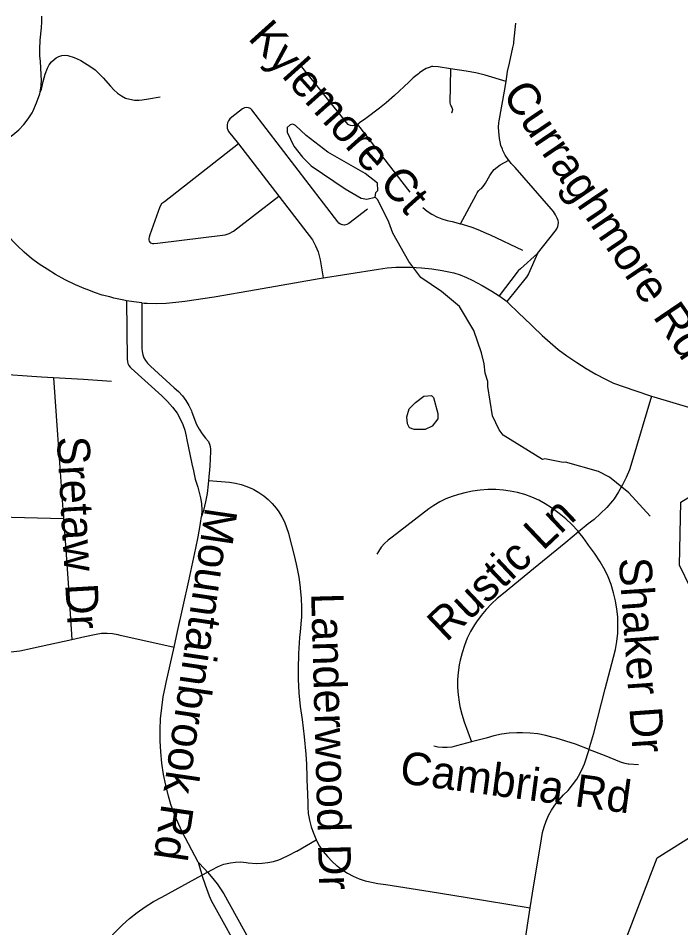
# Model space of a CAD drawing. Extents: x 1383679 to 1536984, y 460658 to 651027.
# Drawn here: x 1453839 to 1455774, y 509766 to 512423 of the extents above; entities that cross this region are included whole.
import ezdxf

# ---------------------------------------------------------------- set-up
doc = ezdxf.new("R2010")
doc.units = 0
for name, color, linetype in [('Exist Hydrographic Creek Single Shore', 7, 'Continuous'), ('Exist Hydrographic Misc Water Feature', 7, 'Continuous'), ('Exist Road Non-System Type 51', 7, 'Continuous'), ('Exist Road Non-System Type 51 Label', 7, 'Continuous')]:
    doc.layers.add(name, color=color, linetype=linetype)

msp = doc.modelspace()

# ---------------------------------------------------------------- linework, layer by layer
at = {"layer": 'Exist Hydrographic Creek Single Shore'}
msp.add_lwpolyline([(1455564.3, 509605.5), (1455704.4, 509970.3), (1455856.3, 510065.8), (1455860.3, 510265.8), (1455805.4, 510483.6), (1455802.3, 510759.3), (1455770.3, 510825.7), (1455773.4, 511009.4), (1455984.4, 511139.7), (1455973.3, 511422.3)], dxfattribs=at)
at = {"layer": 'Exist Hydrographic Misc Water Feature'}
for points in [[(1454880.9, 511900.7), (1454883.2, 511914.6), (1454889.3, 511920.5), (1454888.1, 511941.8), (1454852.3, 511969.3), (1454743.4, 512031.6), (1454680.4, 512080.9), (1454648.9, 512109.5), (1454641, 512113.7), (1454632.9, 512111.8), (1454624.8, 512104), (1454624.5, 512090.1), (1454643.7, 512049.6), (1454669.1, 512017.1), (1454694.6, 511992.5), (1454793.4, 511924.5), (1454840.8, 511897.5), (1454856.8, 511895.2), (1454880.9, 511900.7)], [(1455684.1, 510968.8), (1455622.2, 511037.3), (1455565.1, 511082.4), (1455533.4, 511099.1), (1455436.9, 511126.8), (1455429.9, 511125.3), (1455377.1, 511136), (1455370, 511134.5), (1455255.4, 511204.9), (1455243.7, 511221.1), (1455224.4, 511261.5), (1455210.1, 511347.8), (1455210.4, 511361.8), (1455202.9, 511386), (1455199.5, 511414), (1455192.1, 511446.2), (1455169.3, 511510.7), (1455127.4, 511580.9), (1455075.5, 511624.6), (1455014.7, 511665.9), (1454979.3, 511712.7), (1454932.9, 511795.6), (1454921.5, 511827.8), (1454888.8, 511892.5), (1454880.9, 511900.7)], [(1454999.4, 511301.1), (1455023.4, 511319.7), (1455045.5, 511321.3), (1455051.3, 511315.2), (1455064.4, 511268.9), (1455064.1, 511252.9), (1455047.6, 511231.2), (1455027.4, 511221.7), (1454995.4, 511222.3), (1454981.5, 511226.6), (1454975.8, 511238.7), (1454974.1, 511258.8), (1454980.7, 511282.6), (1454999.4, 511301.1)]]:
    msp.add_lwpolyline(points, dxfattribs=at)
at = {"layer": 'Exist Road Non-System Type 51'}
for p, q in [((1454829.9, 512113.2), (1454982.6, 511915.1)), ((1454482.2, 512056.2), (1454600.4, 511903.1)), ((1453995.6, 510608.7), (1454033.9, 510617.3)), ((1454375.6, 509919.7), (1454392.1, 509928.8))]:
    msp.add_line(p, q, dxfattribs=at)
for points in [[(1453903.7, 512207.4), (1453906.1, 512225.9), (1453906.8, 512244.2), (1453906.4, 512254.9), (1453905.5, 512281.4), (1453903.1, 512307.8), (1453902.8, 512310), (1453902.2, 512334.3), (1453903.2, 512358.7), (1453903.3, 512359.7), (1453907.6, 512394.9), (1453908.6, 512412.3), (1453907.9, 512429.8)], [(1455263.4, 512238.3), (1455268.1, 512267.3), (1455274, 512291.7), (1455283.7, 512337.6), (1455286.1, 512349.7), (1455286.5, 512353.8), (1455291.8, 512408.8)], [(1453903.7, 512207.4), (1453907.1, 512216.4), (1453911.9, 512238.2), (1453918.2, 512259.7), (1453924.7, 512277.4), (1453929.9, 512287), (1453936.5, 512295.7), (1453944.3, 512303.2), (1453950, 512307.5), (1453958.2, 512311.7), (1453967, 512314.4), (1453976.1, 512315.4), (1453984, 512314.9), (1454002.4, 512308.5), (1454019.8, 512300.7), (1454022.2, 512299.5), (1454051.2, 512281.4), (1454063.7, 512272.2), (1454086.8, 512249.6), (1454108.6, 512225), (1454118.2, 512214.3), (1454129.1, 512204.7), (1454141, 512196.3), (1454152.1, 512190.1), (1454165.3, 512186.4), (1454178.6, 512184.4), (1454192, 512184), (1454201.4, 512184.6), (1454220, 512187.4), (1454253.7, 512193.7)], [(1454662.5, 512285.8), (1454800.7, 512113.6), (1454808.2, 512111.2), (1454816, 512110.4), (1454823, 512111), (1454828.8, 512112.6), (1454829.9, 512113.2)], [(1455101.8, 512275.8), (1455065.8, 512281.5), (1455050, 512282.6), (1455045.9, 512282.1), (1455041.5, 512280.6), (1455030.5, 512276.2), (1455020.5, 512270.7), (1455011.1, 512263.9), (1455008, 512261.3), (1454992.5, 512248.9), (1454979.2, 512236.4), (1454937.6, 512197.6), (1454913.3, 512176), (1454894, 512160.3), (1454854.6, 512130.7), (1454835.9, 512117.3), (1454834, 512115.6), (1454829.9, 512113.2)], [(1455101.8, 512275.8), (1455099.7, 512176.6), (1455100.2, 512172.1), (1455102.2, 512168.1), (1455102.6, 512167.5), (1455105.4, 512162.6), (1455106.7, 512157.1), (1455106.4, 512151.5), (1455104.6, 512146.2), (1455104.6, 512146.1)], [(1455263.4, 512238.3), (1455202.6, 512256.7), (1455174.9, 512263.4), (1455147.5, 512268.6), (1455101.8, 512275.8)], [(1455271.2, 512008.5), (1455269.5, 512010.7), (1455261.4, 512023.6), (1455254.4, 512037.3), (1455252.9, 512040.9), (1455248.7, 512051.8), (1455245.9, 512062.7), (1455244.8, 512071.5), (1455242, 512092.8), (1455241.7, 512105.3), (1455242.8, 512117.8), (1455243.7, 512123.2), (1455258.8, 512210.7), (1455263.4, 512238.3)], [(1453644.4, 511985), (1453746.8, 512037.9), (1453785.8, 512057.8), (1453805.1, 512069.5), (1453823.5, 512082.6), (1453841, 512097), (1453855.4, 512112.9), (1453868.4, 512129.7), (1453880.1, 512147.4), (1453881.9, 512150.5), (1453892.8, 512176.3), (1453902.1, 512202.4), (1453903.7, 512207.4)], [(1454858.6, 511865.2), (1454804.6, 511823.8), (1454799.1, 511820.3), (1454792.1, 511818.9), (1454785.9, 511819.3), (1454779.9, 511821.4), (1454775.4, 511824.3), (1454772.2, 511828.3), (1454521.1, 512156.2), (1454517.4, 512159.5), (1454511.9, 512161.6), (1454506.1, 512162.4), (1454499.9, 512161.6), (1454493.9, 512158.2), (1454462.5, 512134.5), (1454456.9, 512129.4), (1454453.1, 512123.6), (1454450.4, 512117.4), (1454449.2, 512112), (1454448.9, 512106.9), (1454449.5, 512102.1), (1454451, 512097.1), (1454453.6, 512092.4), (1454482.2, 512056.2)], [(1454482.2, 512056.2), (1454266.6, 511887.2), (1454258, 511881.2), (1454252.4, 511872.1), (1454223.1, 511790.7), (1454221.4, 511784.2), (1454220.8, 511780.2), (1454220.5, 511775.6), (1454221.4, 511772.4), (1454223.1, 511769.2), (1454225.5, 511767.3), (1454228.6, 511765.8), (1454231.6, 511765.1), (1454235.1, 511764.8), (1454245.9, 511766.2), (1454443.2, 511790.2), (1454455.6, 511794.2), (1454467.8, 511801), (1454600.4, 511903.1)], [(1455130.9, 511822.8), (1455175.9, 511907.8), (1455179.1, 511913.7), (1455183.3, 511919.3), (1455188.3, 511923.8), (1455191.8, 511926.1), (1455196.2, 511930.4), (1455199.5, 511935.5), (1455203.1, 511941.7), (1455216.5, 511963.6), (1455222.2, 511972.9), (1455229.2, 511981.3), (1455237.3, 511988.6), (1455246.4, 511994.6), (1455271.2, 512008.5)], [(1455355.6, 511735.9), (1455407.3, 511800.9), (1455408.3, 511802.1), (1455412.2, 511808.4), (1455414.7, 511815.4), (1455416.1, 511820), (1455416.6, 511826.5), (1455415.5, 511832.9), (1455412.9, 511838.8), (1455412.6, 511839.7), (1455408, 511849.4), (1455402.1, 511858.3), (1455394.9, 511866.2), (1455289.9, 511987.1), (1455278.9, 511998.7), (1455271.2, 512008.5)], [(1454155.7, 511598.1), (1454147.4, 511599.5), (1454118, 511606), (1454106.8, 511609), (1454084.1, 511614.7), (1454061.9, 511621.9), (1454040.2, 511630.6), (1454036.3, 511632.3), (1454006.2, 511645), (1453976.6, 511659.3), (1453947.7, 511675), (1453923.3, 511689.8), (1453900.1, 511705.2), (1453877.6, 511721.9), (1453856.2, 511740), (1453836, 511759.1), (1453828.5, 511766.8), (1453798.7, 511799.4), (1453771.5, 511831.1), (1453699.5, 511919.8), (1453644.4, 511985)], [(1454600.4, 511903.1), (1454698.5, 511775.6), (1454707.2, 511758.8), (1454715.4, 511741.2), (1454721, 511717.5), (1454729.6, 511665.2)], [(1455020.2, 511870.2), (1455033.6, 511859.4), (1455047, 511850.7), (1455061.2, 511843.2), (1455075.9, 511837.1), (1455091.2, 511832.3), (1455106.6, 511829.1), (1455130.9, 511822.8)], [(1455130.9, 511822.8), (1455135.5, 511821.6), (1455164, 511812.6), (1455181.6, 511806.1), (1455205.8, 511795.8), (1455217.6, 511790.1), (1455311.5, 511745.3)], [(1455355.6, 511735.9), (1455305.6, 511691.2), (1455299.2, 511685.6), (1455296, 511681.8), (1455243.4, 511611.9)], [(1455355.6, 511735.9), (1455329.2, 511676.7), (1455326.6, 511671.4), (1455323.5, 511666.6), (1455322.5, 511665.5), (1455265.7, 511595.7)], [(1454199.9, 511591.9), (1454207.1, 511591), (1454215.5, 511590.6), (1454243.5, 511590), (1454271.5, 511590.9), (1454299.4, 511593.5), (1454325.5, 511596.9), (1454411.1, 511609.1), (1454534.6, 511631.1), (1454718, 511663.4), (1454890.7, 511690.5), (1454916.4, 511694), (1454941.9, 511695.9), (1454967.6, 511696.4), (1454985.4, 511695.8), (1455016.2, 511694.2), (1455046.8, 511691.1), (1455077.2, 511686.5), (1455091.2, 511683.8), (1455110.7, 511679.4), (1455129.7, 511673.5), (1455148.2, 511666.2), (1455165, 511657.9), (1455193.8, 511642.7), (1455221.8, 511626.2), (1455243.4, 511611.9)], [(1455243.4, 511611.9), (1455249, 511608.3), (1455263.5, 511597.9), (1455265.7, 511595.7)], [(1454199.9, 511591.9), (1454177.2, 511594.5), (1454155.7, 511598.1)], [(1454155.7, 511598.1), (1454157.6, 511427.1), (1454158.1, 511420.4), (1454159.7, 511414.5), (1454162.4, 511409.1), (1454166.2, 511404.1), (1454169.1, 511401.3), (1454258.9, 511320), (1454274.9, 511304.2), (1454289.8, 511287.2), (1454303.3, 511269.4), (1454312.4, 511253.4), (1454319.8, 511236.9), (1454325.7, 511219.7), (1454330, 511202.2), (1454330.9, 511196.9), (1454346.1, 511122), (1454350.7, 511101.3), (1454350.8, 511101.1), (1454356.2, 511077.1), (1454363.2, 511053.5), (1454369.2, 511030.4), (1454371.1, 511022.2), (1454373.9, 511005.8), (1454375.3, 510986.9), (1454374.3, 510967.5)], [(1454199.9, 511591.9), (1454199.9, 511459.2), (1454200.7, 511449.4), (1454202.8, 511440.3), (1454206.1, 511431.5), (1454210.6, 511423.3), (1454216.3, 511415.7), (1454223.2, 511408.9), (1454225, 511407.4), (1454294.5, 511343.9), (1454306.8, 511332.9), (1454318.4, 511320.2), (1454328.7, 511306.5), (1454337.6, 511291.8), (1454344.9, 511276.5), (1454346.4, 511273), (1454360.2, 511236.8), (1454367.5, 511222.7), (1454376.2, 511209.2), (1454386.1, 511196.6), (1454395, 511186.8), (1454399.1, 511175.8), (1454400.7, 511165.6), (1454400.6, 511157.6), (1454399.1, 511114.6), (1454395.2, 511073.3)], [(1455265.7, 511595.7), (1455303.7, 511559), (1455313.1, 511549.6), (1455368.7, 511496.9), (1455391.9, 511475.7), (1455416.1, 511455.6), (1455441.2, 511436.8), (1455467.3, 511419.2), (1455470.3, 511417.4), (1455497.5, 511399.7), (1455525.5, 511383.4), (1455554.3, 511368.5), (1455577.5, 511357.7), (1455639.4, 511335.8), (1455688.1, 511319.7)], [(1454112, 511362.4), (1454030.3, 511367.5), (1453907.7, 511374.4), (1453766.8, 511384.9), (1453610.5, 511395.9), (1453472, 511405.6), (1453303, 511417), (1453151, 511428.2), (1452991.6, 511439.5), (1452828.6, 511450.7)], [(1453942.6, 511372.4), (1453954.3, 511206.2), (1453964.8, 511056.7), (1453971.5, 510961.3)], [(1455688.1, 511319.7), (1455630.9, 511126.8), (1455623.5, 511104.2), (1455614.5, 511082), (1455603.9, 511060.4), (1455591.9, 511039.5), (1455578.7, 511019.7), (1455574.4, 511013.9), (1455557.5, 510994.5), (1455539.4, 510976.3), (1455520.3, 510959.4), (1455503.6, 510946.2), (1455475.2, 510922.7)], [(1455688.1, 511319.7), (1455695.4, 511317.3), (1455861.1, 511268.1), (1455993.7, 511228.9), (1456075, 511204.7), (1456136.6, 511186.4), (1456175.6, 511178.4)], [(1454395.2, 511073.3), (1454394.1, 511061.9), (1454390.9, 511035), (1454386.3, 511010.2), (1454380.1, 510985.8), (1454374.3, 510967.5)], [(1454395.2, 511073.3), (1454456, 511068.4), (1454473.2, 511065.6), (1454490.1, 511061.3), (1454506.6, 511055.6), (1454522.8, 511048.4), (1454527, 511046.2), (1454542, 511037.7), (1454555.9, 511028.1), (1454568.9, 511017.4), (1454580.9, 511005.5), (1454591.9, 510992.6), (1454599.9, 510981.6), (1454608.9, 510967), (1454616.6, 510951.8), (1454622.9, 510935.9), (1454628, 510919.3), (1454628.3, 510918.1), (1454645.8, 510849.7), (1454652.9, 510820.1), (1454658.4, 510790.5), (1454662.4, 510760.4), (1454662.8, 510757.2), (1454665.4, 510729.3), (1454666.4, 510701.6), (1454665.9, 510673.7), (1454665.4, 510664.7), (1454662.6, 510630.6), (1454660.7, 510613.9), (1454657.9, 510568), (1454656.7, 510522.2), (1454656.7, 510492.5), (1454658.9, 510452.7), (1454662.6, 510413.2), (1454667.8, 510375.1), (1454674, 510324.1), (1454678.7, 510273.1), (1454680.6, 510244.3), (1454683.3, 510169.7), (1454683.4, 510167.4), (1454684.4, 510120), (1454686.1, 510100.3), (1454689.4, 510080.6), (1454694.3, 510061.2), (1454700.9, 510042.3), (1454708.9, 510024.3), (1454709.2, 510023.7)], [(1455475.2, 510922.7), (1455472.6, 510925.9), (1455455.8, 510944.1), (1455437.9, 510961), (1455418.8, 510976.8), (1455398.9, 510991.1), (1455396.1, 510993), (1455378.1, 511004.8), (1455358.8, 511015.3), (1455338.9, 511024.4), (1455318.3, 511031.9), (1455297.2, 511037.8), (1455275.7, 511042.2), (1455255.8, 511044.7), (1455233.3, 511046.5), (1455210.6, 511046.6), (1455187.9, 511045.1), (1455165.4, 511042), (1455143.2, 511037.2), (1455125, 511032), (1455106.4, 511026.5), (1455087.8, 511019.3), (1455069.9, 511010.5), (1455052.8, 511000.3), (1455037.9, 510989.7), (1454931.3, 510907.4), (1454919.6, 510898.7), (1454908.9, 510888.9), (1454899.3, 510877.9), (1454891, 510866), (1454886, 510857.3)], [(1453971.5, 510961.3), (1453705.4, 510968.1), (1453508, 510972.2), (1453304.1, 510976.9), (1453128.9, 510980.6), (1452945.5, 510984.7), (1452762.4, 510988.4), (1452590.8, 510992.2), (1452417.9, 510996.4), (1452334.7, 510998.2), (1452321.6, 510998.9), (1452308.6, 511001.2), (1452296, 511005), (1452295.6, 511005.1), (1452283.2, 511009)], [(1454294.4, 510586.2), (1454304.4, 510631.5), (1454337, 510779.4), (1454357.9, 510875), (1454365.1, 510908.1), (1454370.8, 510941.5), (1454371.8, 510948.3), (1454374.3, 510967.5)], [(1453971.5, 510961.3), (1453975, 510911.3), (1453985.1, 510772.9), (1453995.6, 510608.7)], [(1455475.2, 510922.7), (1455438.4, 510892), (1455343.9, 510815.1), (1455255.8, 510742.4), (1455237.6, 510727.9), (1455220.9, 510712.6), (1455205.2, 510696.3), (1455190.7, 510678.9), (1455177.3, 510660.5), (1455171.4, 510651.5), (1455160.2, 510632), (1455150.4, 510611.9), (1455141.9, 510591.2), (1455134.9, 510569.9), (1455129.3, 510548.1), (1455126.6, 510534), (1455123.5, 510512.3), (1455121.9, 510490.5), (1455121.8, 510468.6), (1455123.3, 510446.8), (1455126.3, 510425), (1455128.7, 510412.5), (1455134.1, 510390.1), (1455140.9, 510368.3), (1455163.1, 510309.1)], [(1455505.8, 510287.6), (1455508.4, 510295.8), (1455519.5, 510335), (1455553.2, 510464.1), (1455577.2, 510556.6), (1455582.8, 510579.5), (1455586.9, 510603.1), (1455589.4, 510626.9), (1455590.2, 510650.8), (1455589.4, 510674.7), (1455587.2, 510697.1), (1455583.1, 510721.3), (1455577.4, 510745.2), (1455570.1, 510768.7), (1455561.4, 510791.6), (1455553.2, 510809.6), (1455538.1, 510835.6), (1455521.7, 510860.5), (1455504.1, 510884.4), (1455502, 510887.2), (1455488.2, 510906.7), (1455475.2, 510922.7)], [(1454033.9, 510617), (1454066.9, 510624.5), (1454082.5, 510626.7), (1454098.5, 510627.2), (1454114.4, 510625.9), (1454129.7, 510622.9), (1454133.1, 510622), (1454294.4, 510586.2)], [(1452235.4, 510605.7), (1452467.3, 510599.7), (1452638.9, 510596.4), (1452848.9, 510591.1), (1453042, 510587.2), (1453236.8, 510582.3), (1453405.5, 510578.9), (1453583, 510574.5), (1453740.1, 510570.7), (1453768.6, 510570), (1453797.5, 510570.9), (1453826.2, 510573.3), (1453844.3, 510575.7), (1453880.1, 510582.8), (1453883.8, 510583.7), (1453995.6, 510608.7)], [(1454364.8, 509957.8), (1454318.1, 510046.6), (1454307.9, 510068.1), (1454295.7, 510096.9), (1454285.1, 510126.2), (1454277.6, 510151.2), (1454269.8, 510182.7), (1454263.4, 510214.5), (1454258.6, 510247.3), (1454255.4, 510280), (1454253.7, 510312.8), (1454253.5, 510345.7), (1454254.8, 510376.6), (1454258.1, 510409), (1454262.9, 510441.2), (1454269.3, 510473.3), (1454271.6, 510483.1), (1454294.4, 510586.2)], [(1455505.8, 510287.6), (1455466.1, 510302.6), (1455409.6, 510320), (1455401.1, 510322.7), (1455379.2, 510328.5), (1455356.7, 510332.6), (1455334.1, 510335.2), (1455311.5, 510336.1), (1455295.3, 510336.1), (1455272.5, 510334.6), (1455249.8, 510331.5), (1455227.4, 510326.7), (1455205.9, 510320.5), (1455163.1, 510309.1)], [(1455163.1, 510309.1), (1455119.1, 510297.4), (1455105.6, 510294.2), (1455091.9, 510292.6), (1455078.1, 510292.6), (1455064.3, 510294.1), (1455052.3, 510296.8)], [(1455334.4, 509825), (1455341.1, 509867.7), (1455367, 510026.4), (1455370.1, 510044.3), (1455374.7, 510061.5), (1455380.6, 510078.3), (1455387.9, 510094.5), (1455396.6, 510110), (1455406, 510124.1), (1455418.2, 510140), (1455431.5, 510155), (1455444.7, 510167.8), (1455457.9, 510183.7), (1455469.7, 510200.5), (1455480.1, 510218.2), (1455488.9, 510236.5), (1455492.5, 510245.4), (1455505.8, 510287.6)], [(1455505.8, 510287.6), (1455550.3, 510270.8), (1455599.9, 510249.7), (1455610, 510246.9), (1455620.4, 510245.6), (1455621.7, 510245.5), (1455650.3, 510243.7)], [(1454392.1, 509928.8), (1454420.7, 509944.6), (1454429.4, 509948.4), (1454439.5, 509951.9), (1454449.3, 509954.5), (1454458.6, 509955.9), (1454474, 509958.2), (1454489.5, 509958.7), (1454504.7, 509957.5), (1454510.9, 509956.5), (1454535.4, 509954.1), (1454551.6, 509954.7), (1454568, 509956.8), (1454584.1, 509960.3), (1454600, 509965.3), (1454606.5, 509967.8), (1454629.4, 509978.2), (1454651.9, 509990.2), (1454652.4, 509990.4), (1454709.2, 510023.7)], [(1454709.2, 510023.7), (1454710.2, 510021.8), (1454719.3, 510005.2), (1454730, 509989.2), (1454742.1, 509974.2), (1454755.5, 509960.3), (1454769.8, 509947.8), (1454770.5, 509947.3), (1454784.7, 509936), (1454800.4, 509925.7), (1454817, 509916.8), (1454834.3, 509909.5), (1454851.9, 509903.8), (1454857.3, 509902.4), (1454889.3, 509896.1), (1454913, 509892.5), (1455041.6, 509872.6), (1455144.4, 509855.5), (1455334.4, 509825)], [(1454364.8, 509957.8), (1454384.3, 509937.7), (1454392.1, 509928.8)], [(1454364.8, 509957.8), (1454374, 509924.7), (1454375.6, 509919.7)], [(1454392.1, 509928.8), (1454402.6, 509916.6), (1454419.7, 509894.4), (1454435.5, 509871.4), (1454439.1, 509865.8), (1454536.8, 509689.2), (1454544.8, 509675.5), (1454551.4, 509661.1), (1454556.5, 509646.1), (1454560.1, 509630.7), (1454560.9, 509625.6)], [(1453998.7, 509535.3), (1454010.5, 509569.3), (1454020.8, 509596.5), (1454032.4, 509622.9), (1454045.4, 509648.7), (1454055.7, 509666.9), (1454070.9, 509690.4), (1454087.3, 509713.1), (1454104.9, 509734.8), (1454123.8, 509755.6), (1454143.7, 509775.2), (1454164.6, 509793.7), (1454187, 509811.3), (1454210.3, 509827.7), (1454234.5, 509842.8), (1454258.5, 509856), (1454375.6, 509919.7)], [(1454375.6, 509919.7), (1454384.6, 509892.1), (1454396.7, 509860.1), (1454402.7, 509845.7), (1454500.4, 509669.1), (1454510, 509658.6), (1454521.4, 509648.4), (1454533.8, 509639.5), (1454547, 509631.9), (1454560.9, 509625.6)], [(1455199.2, 509437.5), (1455238.5, 509501.1), (1455253.4, 509528.3), (1455266.9, 509556.2), (1455274.6, 509573.9), (1455286.4, 509603.4), (1455296.9, 509633.6), (1455305.8, 509664.3), (1455313.1, 509695.3), (1455317.2, 509716.5), (1455334.4, 509825)]]:
    msp.add_lwpolyline(points, dxfattribs=at)

# ---------------------------------------------------------------- texts
at = {"layer": 'Exist Road Non-System Type 51 Label'}
for s, rotation, p in [('Kylemore Ct', 311.9874, (1454507.3, 512363.9)), ('Curraghmore Rd', 304.1497, (1455250.4, 512200.4)), ('Sretaw Dr', 273.2703, (1453951.8, 511199.9)), ('Rustic Ln', 43.4523, (1455089.2, 510598.8)), ('Mountainbrook Rd', 261.6269, (1454385.7, 510997.4)), ('Shaker Dr', 274.0982, (1455592.3, 510845.1)), ('Landerwood Dr', 271.5803, (1454694.3, 510743.8)), ('Cambria Rd', 352.4431, (1454950.2, 510189.4))]:
    msp.add_text(s, height=95, rotation=rotation, dxfattribs=at).set_placement(p)

doc.saveas('drawing.dxf')
